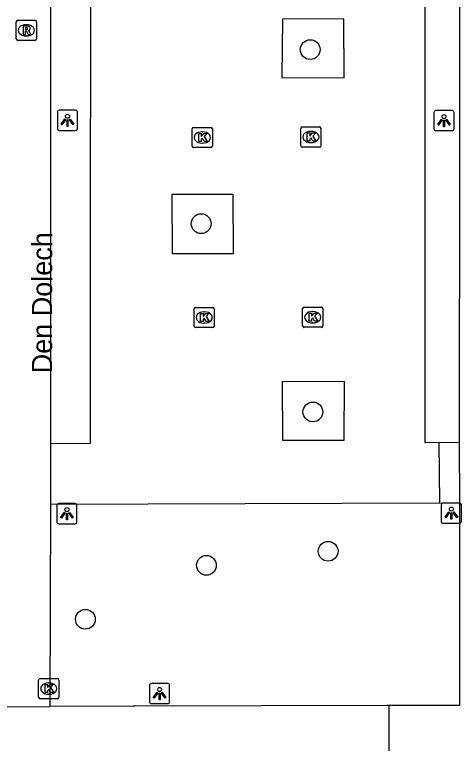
# Model space of a CAD drawing. Extents: x 161477 to 163040, y 383680 to 384868.
# Drawn here: x 161812.22 to 161834.35, y 384254.9 to 384290.99 of the extents above; entities that cross this region are included whole.
import ezdxf

# ---------------------------------------------------------------- set-up
doc = ezdxf.new("R2010")
doc.units = 0
for name, color, linetype in [('IMGEO_Boom', 7, 'Continuous'), ('IMGEO_Kolk', 7, 'Continuous'), ('IMGEO_Lichtpunt', 7, 'Continuous'), ('IMGEO_Openbare_ruimte_label', 7, 'Continuous'), ('IMGEO_Parkeervlak_open', 7, 'Continuous'), ('IMGEO_Rijbaan_lokaal_gesloten', 7, 'Continuous'), ('IMGEO_Rijbaan_lokaal_open', 7, 'Continuous'), ('IMGEO_Rioolput', 7, 'Continuous'), ('IMGEO_Voetpad_op_trap', 7, 'Continuous'), ('IMGEO_Voetpad_open', 7, 'Continuous')]:
    doc.layers.add(name, color=color, linetype=linetype)

msp = doc.modelspace()

# ---------------------------------------------------------------- linework, layer by layer
at = {"layer": 'IMGEO_Boom'}
for centre in [(161826.863, 384289.254), (161821.463, 384280.633), (161826.995, 384271.31), (161827.751, 384264.412), (161821.725, 384263.714), (161815.73, 384261.042)]:
    msp.add_circle(centre, 0.489, dxfattribs=at)
at = {"layer": 'IMGEO_Kolk'}
for p, q in [((161821.019, 384284.475), (161821.019, 384285.327)), ((161821.094, 384285.401), (161821.946, 384285.401)), ((161822.02, 384285.327), (161822.02, 384284.475)), ((161826.397, 384284.498), (161826.397, 384285.35)), ((161826.472, 384285.424), (161827.324, 384285.424)), ((161827.398, 384285.35), (161827.398, 384284.498)), ((161821.507, 384285.181), (161821.532, 384285.181)), ((161826.885, 384285.204), (161826.91, 384285.204)), ((161821.53, 384284.621), (161821.505, 384284.621)), ((161826.908, 384284.644), (161826.883, 384284.644)), ((161821.946, 384284.401), (161821.094, 384284.401)), ((161827.324, 384284.424), (161826.472, 384284.424)), ((161821.112, 384275.561), (161821.112, 384276.413)), ((161821.187, 384276.487), (161822.039, 384276.487)), ((161821.6, 384276.267), (161821.625, 384276.267)), ((161822.113, 384276.413), (161822.113, 384275.561)), ((161826.488, 384275.574), (161826.488, 384276.426)), ((161826.563, 384276.5), (161827.415, 384276.5)), ((161826.976, 384276.28), (161827.001, 384276.28)), ((161827.489, 384276.426), (161827.489, 384275.574)), ((161821.623, 384275.707), (161821.598, 384275.707)), ((161826.999, 384275.72), (161826.974, 384275.72)), ((161822.039, 384275.487), (161821.187, 384275.487)), ((161827.415, 384275.5), (161826.563, 384275.5)), ((161813.415, 384257.183), (161813.415, 384258.035)), ((161813.49, 384258.109), (161814.342, 384258.109)), ((161813.903, 384257.889), (161813.928, 384257.889)), ((161814.416, 384258.035), (161814.416, 384257.183)), ((161813.926, 384257.329), (161813.901, 384257.329)), ((161814.342, 384257.109), (161813.49, 384257.109))]:
    msp.add_line(p, q, dxfattribs=at)
for points in [[(161821.019, 384284.475), (161821.019, 384285.327)], [(161821.094, 384285.401), (161821.946, 384285.401)], [(161822.02, 384285.327), (161822.02, 384284.475)], [(161826.397, 384284.498), (161826.397, 384285.35)], [(161826.472, 384285.424), (161827.324, 384285.424)], [(161827.398, 384285.35), (161827.398, 384284.498)], [(161821.34, 384285.101), (161821.463, 384285.101), (161821.463, 384284.95), (161821.593, 384285.101), (161821.757, 384285.101), (161821.611, 384284.95), (161821.764, 384284.701), (161821.612, 384284.701), (161821.527, 384284.865), (161821.463, 384284.798), (161821.463, 384284.701), (161821.34, 384284.701), (161821.34, 384285.101)], [(161826.718, 384285.124), (161826.841, 384285.124), (161826.841, 384284.973), (161826.971, 384285.124), (161827.135, 384285.124), (161826.989, 384284.973), (161827.142, 384284.724), (161826.99, 384284.724), (161826.905, 384284.888), (161826.841, 384284.821), (161826.841, 384284.724), (161826.718, 384284.724), (161826.718, 384285.124)], [(161821.946, 384284.401), (161821.094, 384284.401)], [(161827.324, 384284.424), (161826.472, 384284.424)], [(161821.112, 384275.561), (161821.112, 384276.413)], [(161821.187, 384276.487), (161822.039, 384276.487)], [(161822.113, 384276.413), (161822.113, 384275.561)], [(161826.488, 384275.574), (161826.488, 384276.426)], [(161826.563, 384276.5), (161827.415, 384276.5)], [(161827.489, 384276.426), (161827.489, 384275.574)], [(161821.433, 384276.187), (161821.556, 384276.187), (161821.556, 384276.036), (161821.686, 384276.187), (161821.85, 384276.187), (161821.704, 384276.036), (161821.857, 384275.787), (161821.705, 384275.787), (161821.62, 384275.951), (161821.556, 384275.884), (161821.556, 384275.787), (161821.433, 384275.787), (161821.433, 384276.187)], [(161826.809, 384276.2), (161826.932, 384276.2), (161826.932, 384276.049), (161827.062, 384276.2), (161827.226, 384276.2), (161827.08, 384276.049), (161827.233, 384275.8), (161827.081, 384275.8), (161826.996, 384275.964), (161826.932, 384275.897), (161826.932, 384275.8), (161826.809, 384275.8), (161826.809, 384276.2)], [(161822.039, 384275.487), (161821.187, 384275.487)], [(161827.415, 384275.5), (161826.563, 384275.5)], [(161813.415, 384257.183), (161813.415, 384258.035)], [(161813.49, 384258.109), (161814.342, 384258.109)], [(161814.416, 384258.035), (161814.416, 384257.183)], [(161813.736, 384257.809), (161813.859, 384257.809), (161813.859, 384257.658), (161813.989, 384257.809), (161814.153, 384257.809), (161814.007, 384257.658), (161814.16, 384257.409), (161814.008, 384257.409), (161813.923, 384257.573), (161813.859, 384257.506), (161813.859, 384257.409), (161813.736, 384257.409), (161813.736, 384257.809)], [(161814.342, 384257.109), (161813.49, 384257.109)]]:
    msp.add_lwpolyline(points, dxfattribs=at)
for centre, start, end in [((161821.096, 384285.325), 91.552, 178.448), ((161821.096, 384285.325), 91.552, 178.448), ((161821.944, 384285.325), 1.552, 88.448), ((161821.944, 384285.325), 1.552, 88.448), ((161826.474, 384285.348), 91.552, 178.448), ((161826.474, 384285.348), 91.552, 178.448), ((161827.322, 384285.348), 1.552, 88.448), ((161827.322, 384285.348), 1.552, 88.448), ((161821.096, 384284.477), 181.552, 268.448), ((161821.096, 384284.477), 181.552, 268.448), ((161821.944, 384284.477), 271.552, 358.448), ((161821.944, 384284.477), 271.552, 358.448), ((161826.474, 384284.5), 181.552, 268.448), ((161826.474, 384284.5), 181.552, 268.448), ((161827.322, 384284.5), 271.552, 358.448), ((161827.322, 384284.5), 271.552, 358.448), ((161821.189, 384276.411), 91.552, 178.448), ((161821.189, 384276.411), 91.552, 178.448), ((161822.037, 384276.411), 1.552, 88.448), ((161822.037, 384276.411), 1.552, 88.448), ((161826.565, 384276.424), 91.552, 178.448), ((161826.565, 384276.424), 91.552, 178.448), ((161827.413, 384276.424), 1.552, 88.448), ((161827.413, 384276.424), 1.552, 88.448), ((161821.189, 384275.563), 181.552, 268.448), ((161821.189, 384275.563), 181.552, 268.448), ((161822.037, 384275.563), 271.552, 358.448), ((161822.037, 384275.563), 271.552, 358.448), ((161826.565, 384275.576), 181.552, 268.448), ((161826.565, 384275.576), 181.552, 268.448), ((161827.413, 384275.576), 271.552, 358.448), ((161827.413, 384275.576), 271.552, 358.448), ((161813.492, 384258.033), 91.552, 178.448), ((161813.492, 384258.033), 91.552, 178.448), ((161814.34, 384258.033), 1.552, 88.448), ((161814.34, 384258.033), 1.552, 88.448), ((161813.492, 384257.185), 181.552, 268.448), ((161813.492, 384257.185), 181.552, 268.448), ((161814.34, 384257.185), 271.552, 358.448), ((161814.34, 384257.185), 271.552, 358.448)]:
    msp.add_arc(centre, 0.0765, start, end, dxfattribs=at)
for centre, major_axis, ratio, start_param, end_param in [((161821.506, 384284.901), (-0.387, 0.002), 0.722429, 4.712389, 7.853982), ((161821.531, 384284.901), (-0.39, 0.002), 0.717154, 1.570796, 4.712389), ((161826.884, 384284.924), (-0.387, 0.002), 0.722429, 4.712389, 7.853982), ((161826.909, 384284.924), (-0.39, 0.002), 0.717154, 1.570796, 4.712389), ((161821.599, 384275.987), (-0.387, 0.002), 0.722429, 4.712389, 7.853982), ((161821.624, 384275.987), (-0.39, 0.002), 0.717154, 1.570796, 4.712389), ((161826.975, 384276), (-0.387, 0.002), 0.722429, 4.712389, 7.853982), ((161827, 384276), (-0.39, 0.002), 0.717154, 1.570796, 4.712389), ((161813.902, 384257.609), (-0.387, 0.002), 0.722429, 4.712389, 7.853982), ((161813.927, 384257.609), (-0.39, 0.002), 0.717154, 1.570796, 4.712389)]:
    msp.add_ellipse(centre, major_axis=major_axis, ratio=ratio, start_param=start_param, end_param=end_param, dxfattribs=at)
at = {"layer": 'IMGEO_Lichtpunt'}
for p, q in [((161814.345, 384286.153), (161814.345, 384285.346)), ((161814.345, 384286.153), (161814.345, 384285.346)), ((161815.247, 384286.248), (161814.439, 384286.248)), ((161815.247, 384286.248), (161814.439, 384286.248)), ((161815.341, 384285.346), (161815.341, 384286.153)), ((161815.341, 384285.346), (161815.341, 384286.153)), ((161832.99, 384286.141), (161832.99, 384285.334)), ((161832.99, 384286.141), (161832.99, 384285.334)), ((161833.892, 384286.236), (161833.084, 384286.236)), ((161833.892, 384286.236), (161833.084, 384286.236)), ((161833.986, 384285.334), (161833.986, 384286.141)), ((161833.986, 384285.334), (161833.986, 384286.141)), ((161814.439, 384285.252), (161815.247, 384285.252)), ((161814.439, 384285.252), (161815.247, 384285.252)), ((161833.084, 384285.24), (161833.892, 384285.24)), ((161833.084, 384285.24), (161833.892, 384285.24)), ((161814.316, 384266.675), (161814.316, 384265.868)), ((161814.316, 384266.675), (161814.316, 384265.868)), ((161815.218, 384266.77), (161814.41, 384266.77)), ((161815.218, 384266.77), (161814.41, 384266.77)), ((161815.312, 384265.868), (161815.312, 384266.675)), ((161815.312, 384265.868), (161815.312, 384266.675)), ((161833.356, 384266.7), (161833.356, 384265.893)), ((161833.356, 384266.7), (161833.356, 384265.893)), ((161834.258, 384266.795), (161833.45, 384266.795)), ((161834.258, 384266.795), (161833.45, 384266.795)), ((161834.352, 384265.893), (161834.352, 384266.7)), ((161834.352, 384265.893), (161834.352, 384266.7)), ((161833.45, 384265.799), (161834.258, 384265.799)), ((161833.45, 384265.799), (161834.258, 384265.799)), ((161814.41, 384265.774), (161815.218, 384265.774)), ((161814.41, 384265.774), (161815.218, 384265.774)), ((161819.805, 384257.862), (161818.997, 384257.862)), ((161819.805, 384257.862), (161818.997, 384257.862)), ((161818.903, 384257.767), (161818.903, 384256.96)), ((161818.903, 384257.767), (161818.903, 384256.96)), ((161819.899, 384256.96), (161819.899, 384257.767)), ((161819.899, 384256.96), (161819.899, 384257.767)), ((161818.997, 384256.866), (161819.805, 384256.866)), ((161818.997, 384256.866), (161819.805, 384256.866))]:
    msp.add_line(p, q, dxfattribs=at)
for points in [[(161814.719, 384285.817), (161814.758, 384285.789), (161814.57, 384285.527), (161814.532, 384285.554), (161814.719, 384285.817)], [(161814.821, 384285.769), (161814.868, 384285.769), (161814.868, 384285.447), (161814.821, 384285.447), (161814.821, 384285.769)], [(161814.931, 384285.789), (161814.969, 384285.816), (161815.156, 384285.554), (161815.117, 384285.526), (161814.931, 384285.789)], [(161833.364, 384285.805), (161833.403, 384285.777), (161833.215, 384285.515), (161833.177, 384285.542), (161833.364, 384285.805)], [(161833.466, 384285.757), (161833.513, 384285.757), (161833.513, 384285.435), (161833.466, 384285.435), (161833.466, 384285.757)], [(161833.576, 384285.777), (161833.614, 384285.804), (161833.801, 384285.542), (161833.762, 384285.514), (161833.576, 384285.777)], [(161814.69, 384266.339), (161814.729, 384266.311), (161814.541, 384266.049), (161814.503, 384266.076), (161814.69, 384266.339)], [(161814.792, 384266.291), (161814.839, 384266.291), (161814.839, 384265.969), (161814.792, 384265.969), (161814.792, 384266.291)], [(161814.902, 384266.311), (161814.94, 384266.338), (161815.127, 384266.076), (161815.088, 384266.048), (161814.902, 384266.311)], [(161833.73, 384266.364), (161833.769, 384266.336), (161833.581, 384266.074), (161833.543, 384266.101), (161833.73, 384266.364)], [(161833.832, 384266.316), (161833.879, 384266.316), (161833.879, 384265.994), (161833.832, 384265.994), (161833.832, 384266.316)], [(161833.942, 384266.336), (161833.98, 384266.363), (161834.167, 384266.101), (161834.128, 384266.073), (161833.942, 384266.336)], [(161819.277, 384257.431), (161819.316, 384257.403), (161819.128, 384257.141), (161819.09, 384257.168), (161819.277, 384257.431)], [(161819.379, 384257.383), (161819.426, 384257.383), (161819.426, 384257.061), (161819.379, 384257.061), (161819.379, 384257.383)], [(161819.489, 384257.403), (161819.527, 384257.43), (161819.714, 384257.168), (161819.675, 384257.14), (161819.489, 384257.403)]]:
    msp.add_lwpolyline(points, dxfattribs=at)
for centre in [(161814.844, 384285.951), (161833.489, 384285.939), (161814.815, 384266.473), (161833.855, 384266.498), (161819.402, 384257.565)]:
    msp.add_circle(centre, 0.0994, dxfattribs=at)
for centre, start, end in [((161814.439, 384286.153), 90, 180), ((161814.439, 384286.153), 90, 180), ((161815.247, 384286.153), 0, 90), ((161815.247, 384286.153), 0, 90), ((161833.084, 384286.141), 90, 180), ((161833.084, 384286.141), 90, 180), ((161833.892, 384286.141), 0, 90), ((161833.892, 384286.141), 0, 90), ((161814.439, 384285.346), 180, 270), ((161814.439, 384285.346), 180, 270), ((161815.247, 384285.346), 270, 0), ((161815.247, 384285.346), 270, 360), ((161833.084, 384285.334), 180, 270), ((161833.084, 384285.334), 180, 270), ((161833.892, 384285.334), 270, 0), ((161833.892, 384285.334), 270, 360), ((161814.41, 384266.675), 90, 180), ((161814.41, 384266.675), 90, 180), ((161815.218, 384266.675), 0, 90), ((161815.218, 384266.675), 0, 90), ((161833.45, 384266.7), 90, 180), ((161833.45, 384266.7), 90, 180), ((161834.258, 384266.7), 0, 90), ((161834.258, 384266.7), 0, 90), ((161814.41, 384265.868), 180, 270), ((161814.41, 384265.868), 180, 270), ((161815.218, 384265.868), 270, 0), ((161815.218, 384265.868), 270, 360), ((161833.45, 384265.893), 180, 270), ((161833.45, 384265.893), 180, 270), ((161834.258, 384265.893), 270, 0), ((161834.258, 384265.893), 270, 360), ((161818.997, 384257.767), 90, 180), ((161818.997, 384257.767), 90, 180), ((161819.805, 384257.767), 0, 90), ((161819.805, 384257.767), 0, 90), ((161818.997, 384256.96), 180, 270), ((161818.997, 384256.96), 180, 270), ((161819.805, 384256.96), 270, 0), ((161819.805, 384256.96), 270, 360)]:
    msp.add_arc(centre, 0.0946, start, end, dxfattribs=at)
at = {"layer": 'IMGEO_Parkeervlak_open'}
for points in [[(161814.017, 384269.739), (161815.984, 384269.764), (161815.992, 384301.962), (161814.049, 384301.923)], [(161833.222, 384301.901), (161832.538, 384301.901), (161832.535, 384269.792), (161833.234, 384269.806)], [(161828.521, 384290.769), (161825.488, 384290.762), (161825.461, 384287.864), (161828.546, 384287.847), (161828.521, 384290.769)], [(161823.054, 384282.072), (161820.017, 384282.072), (161820.02, 384279.152), (161823.061, 384279.164), (161823.054, 384282.072)], [(161828.538, 384272.827), (161828.533, 384269.888), (161825.883, 384269.888), (161825.503, 384269.888), (161825.493, 384272.821), (161828.538, 384272.827)], [(161814.017, 384266.743), (161833.26, 384266.815)]]:
    msp.add_lwpolyline(points, dxfattribs=at)
at = {"layer": 'IMGEO_Rijbaan_lokaal_gesloten'}
for points in [[(161830.757, 384256.777), (161830.666, 384256.777), (161818.189, 384256.747), (161818.097, 384256.747), (161813.986, 384256.731)], [(161830.757, 384256.777), (161830.757, 384236.661)], [(161807.863, 384256.708), (161813.986, 384256.731)]]:
    msp.add_lwpolyline(points, dxfattribs=at)
at = {"layer": 'IMGEO_Rijbaan_lokaal_open'}
for points in [[(161814.017, 384269.739), (161814.02, 384280.045), (161814.015, 384290.015), (161814.031, 384299.293), (161814.049, 384301.923)], [(161814.017, 384266.743), (161814.017, 384269.739)], [(161813.986, 384256.731), (161814.017, 384266.743)]]:
    msp.add_lwpolyline(points, dxfattribs=at)
at = {"layer": 'IMGEO_Rioolput'}
for p, q in [((161812.38, 384290.707), (161813.232, 384290.707)), ((161812.305, 384289.781), (161812.305, 384290.633)), ((161812.793, 384290.487), (161812.818, 384290.487)), ((161813.306, 384290.633), (161813.306, 384289.781)), ((161813.232, 384289.707), (161812.38, 384289.707)), ((161812.816, 384289.927), (161812.791, 384289.927))]:
    msp.add_line(p, q, dxfattribs=at)
for points in [[(161812.38, 384290.707), (161813.232, 384290.707)], [(161812.305, 384289.781), (161812.305, 384290.633)], [(161812.894, 384290.405), (161812.642, 384290.407), (161812.642, 384290.007)], [(161812.82, 384290.326), (161812.766, 384290.326), (161812.766, 384290.245)], [(161813.306, 384290.633), (161813.306, 384289.781)], [(161812.642, 384290.007), (161812.766, 384290.007), (161812.766, 384290.169), (161812.777, 384290.169)], [(161812.766, 384290.245), (161812.818, 384290.245)], [(161812.824, 384290.14), (161812.895, 384290.007), (161813.035, 384290.007), (161812.97, 384290.133)], [(161813.232, 384289.707), (161812.38, 384289.707)]]:
    msp.add_lwpolyline(points, dxfattribs=at)
for centre, radius, start, end in [((161812.382, 384290.631), 0.0765, 91.552, 178.448), ((161812.382, 384290.631), 0.0765, 91.552, 178.448), ((161813.23, 384290.631), 0.0765, 1.552, 88.448), ((161813.23, 384290.631), 0.0765, 1.552, 88.448), ((161812.826, 384290.23), 0.0964, 77.0061, 93.1865), ((161812.84, 384290.287), 0.0378, 276.6634, 79.6772), ((161812.893, 384290.295), 0.109, 350.3612, 89.416), ((161812.776, 384290.116), 0.0533, 26.0293, 88.6989), ((161812.802, 384290.434), 0.19, 274.7715, 282.9687), ((161812.891, 384290.295), 0.112, 277.5842, 350.9817), ((161812.875, 384290.08), 0.108, 29.5134, 73.7905), ((161812.382, 384289.783), 0.0765, 181.552, 268.448), ((161812.382, 384289.783), 0.0765, 181.552, 268.448), ((161813.23, 384289.783), 0.0765, 271.552, 358.448), ((161813.23, 384289.783), 0.0765, 271.552, 358.448)]:
    msp.add_arc(centre, radius, start, end, dxfattribs=at)
for centre, major_axis, ratio, start_param, end_param in [((161812.792, 384290.207), (-0.387, 0.002), 0.722429, 4.712389, 7.853982), ((161812.817, 384290.207), (-0.39, 0.002), 0.717154, 1.570796, 4.712389)]:
    msp.add_ellipse(centre, major_axis=major_axis, ratio=ratio, start_param=start_param, end_param=end_param, dxfattribs=at)
at = {"layer": 'IMGEO_Voetpad_op_trap'}
for points in [[(161833.234, 384269.806), (161834.244, 384269.796)], [(161833.234, 384269.806), (161833.26, 384266.815)], [(161833.26, 384266.815), (161834.263, 384266.79)]]:
    msp.add_lwpolyline(points, dxfattribs=at)
at = {"layer": 'IMGEO_Voetpad_open'}
for points in [[(161834.237, 384301.912), (161834.25, 384284.041), (161834.244, 384269.796)], [(161834.244, 384269.796), (161834.263, 384266.79)], [(161834.263, 384266.79), (161834.252, 384259.072), (161834.249, 384256.778), (161830.757, 384256.777)]]:
    msp.add_lwpolyline(points, dxfattribs=at)

# ---------------------------------------------------------------- texts
at = {"layer": 'IMGEO_Openbare_ruimte_label'}
msp.add_text('Den Dolech', height=1, rotation=89.9427, dxfattribs=at).set_placement((161814.08, 384273.223))

doc.saveas('drawing.dxf')
